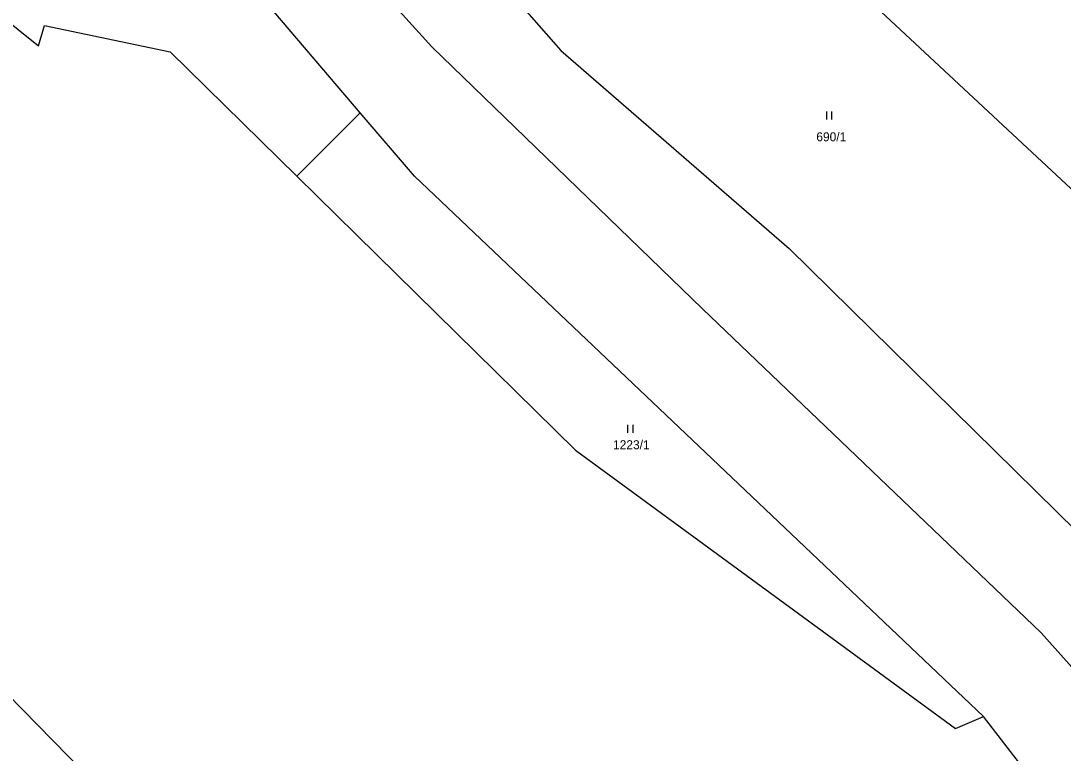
# Model space of a CAD drawing. Extents: x -680203 to -673936, y -1102717 to -1093650.
# Drawn here: x -677352.7 to -677155, y -1099023.8 to -1098884.8 of the extents above; entities that cross this region are included whole.
import ezdxf

# ---------------------------------------------------------------- set-up
doc = ezdxf.new("R2010")
doc.units = 0
for name, color, linetype in [('_Ideová část', 7, 'Continuous'), ('SOxxxxxx_Koleje_hlavní_body_Popis10', 7, 'Continuous'), ('SOxxxxxx_Osa_bod_P', 7, 'Continuous'), ('x_prac', 7, 'Continuous')]:
    doc.layers.add(name, color=color, linetype=linetype)

msp = doc.modelspace()

# ---------------------------------------------------------------- linework, layer by layer
at = {"layer": '_Ideová část'}
msp.add_circle((-676417.7, -1099401.52), 1287.12, dxfattribs=at)
at = {"layer": 'SOxxxxxx_Koleje_hlavní_body_Popis10'}
for p, q in [((-677199.85, -1098903.56), (-677199.85, -1098902.06)), ((-677198.85, -1098903.56), (-677198.85, -1098902.06)), ((-677237.57, -1098963.02), (-677237.57, -1098961.52)), ((-677236.57, -1098963.02), (-677236.57, -1098961.52))]:
    msp.add_line(p, q, dxfattribs=at)
at = {"layer": 'x_prac'}
msp.add_line((-677288.39, -1098902.28), (-677300.38, -1098914.33), dxfattribs=at)
for points in [[(-677523.65, -1098707.25), (-677496.36, -1098726.5), (-677463.12, -1098743.24), (-677423.63, -1098766.22), (-677395.62, -1098777.6), (-677384.54, -1098781.45), (-677364.12, -1098795.14), (-677343.96, -1098812.15), (-677319.92, -1098839.94), (-677274.77, -1098889.8), (-677223.43, -1098939.53), (-677159.19, -1099000.98), (-677144.28, -1099017.61)], [(-677523.65, -1098707.25), (-677496.36, -1098726.5), (-677463.12, -1098743.24), (-677423.63, -1098766.22), (-677395.62, -1098777.6), (-677384.54, -1098781.45), (-677364.12, -1098795.14), (-677343.96, -1098812.15), (-677319.92, -1098839.94), (-677274.77, -1098889.8), (-677223.43, -1098939.53), (-677159.19, -1099000.98), (-677144.28, -1099017.61)], [(-677289.17, -1098846.19), (-677250.3, -1098890.45), (-677207, -1098928.03), (-677128.98, -1099004.81), (-677121.87, -1099019.25)], [(-677288.39, -1098902.28), (-677307.65, -1098879.59), (-677336.28, -1098846.92)], [(-677128.05, -1098940.57), (-677136.86, -1098932.22), (-677209, -1098864.93)], [(-677364.55, -1098877.39), (-677349.4, -1098889.6), (-677348.27, -1098885.71), (-677324.44, -1098890.73), (-677300.38, -1098914.33)], [(-677170.07, -1099016.89), (-677278.05, -1098914.35), (-677288.39, -1098902.28)], [(-677300.38, -1098914.33), (-677247.53, -1098966.36), (-677175.4, -1099019.17), (-677170.07, -1099016.89)], [(-677433.31, -1098932.92), (-677320.68, -1099048), (-677268.36, -1099103.79), (-677151.36, -1099228.44), (-677023.43, -1099362.67), (-676953.03, -1099435.84), (-676912.49, -1099477.46), (-676747.09, -1099565.35), (-676744.04, -1099568.39), (-676741.98, -1099577.46), (-676741.98, -1099581.73), (-676745.33, -1099599.57), (-676747, -1099620.91), (-676717.59, -1099627.77), (-676700.45, -1099640.19), (-676689.94, -1099647.2), (-676677.44, -1099668.39), (-676650.32, -1099692.78), (-676609.86, -1099712.22), (-676593.4, -1099759.48)], [(-676728.97, -1099246.24), (-676792.4, -1099195.75), (-676834.88, -1099172.99), (-676888.41, -1099165.18), (-676921.62, -1099167.85), (-676951.8, -1099176.39), (-676987.72, -1099171.32), (-677063.3, -1099132.17), (-677089.62, -1099114.11), (-677117.58, -1099084.95), (-677170.07, -1099016.89)]]:
    msp.add_lwpolyline(points, dxfattribs=at)

# ---------------------------------------------------------------- texts
at = {"layer": 'SOxxxxxx_Osa_bod_P'}
for s, p in [('690/1', (-677201.82, -1098907.71)), ('1223/1', (-677240.39, -1098966.15))]:
    msp.add_text(s, height=1.7, dxfattribs=at).set_placement(p)

doc.saveas('drawing.dxf')
